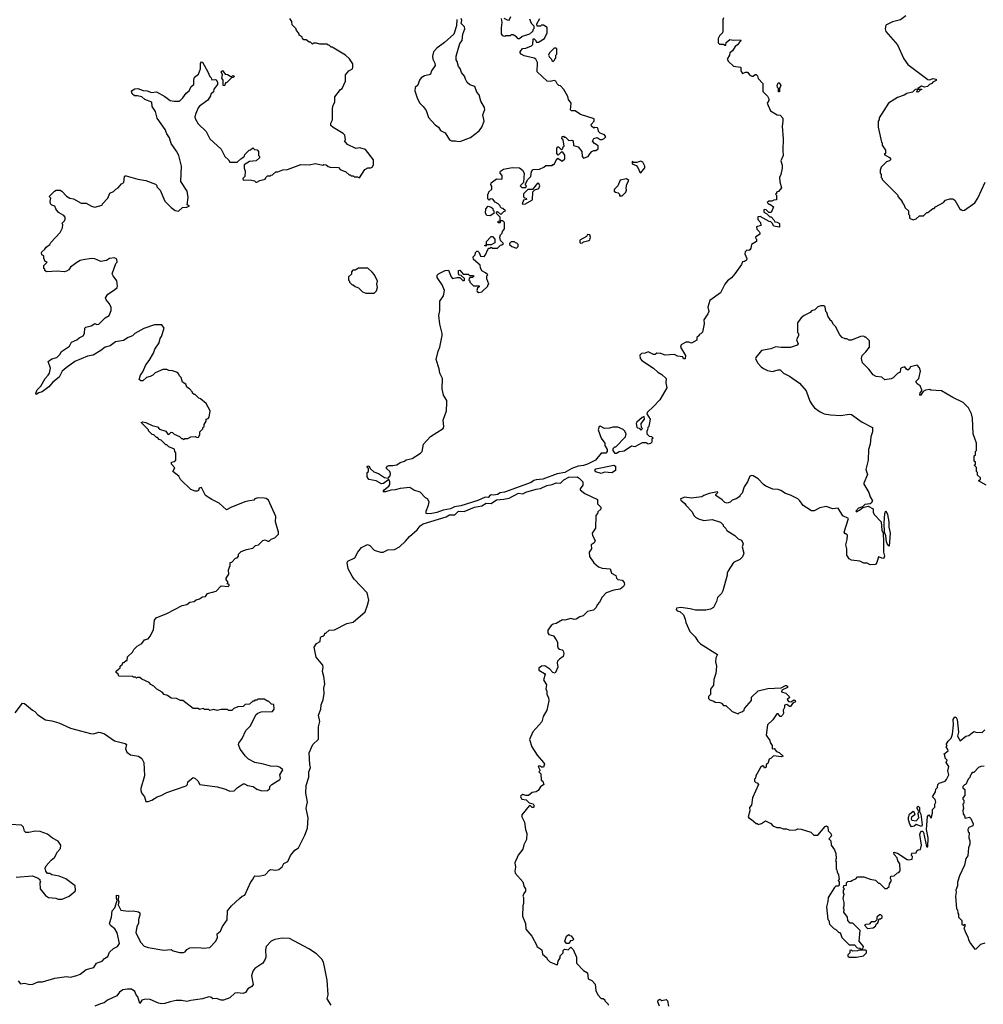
# Model space of a CAD drawing. Extents: x 2293139 to 2515392, y 824115 to 1006937.
# Tile 333 of 417: x 2456808 to 2466016, y 844713 to 854123. Entities that reach past the tile are written whole.
import ezdxf

# ---------------------------------------------------------------- set-up
doc = ezdxf.new("R2010")
doc.units = 0

msp = doc.modelspace()

# ---------------------------------------------------------------- linework, layer by layer
at = {"layer": '0CON10XD'}
for points in [[(2459005, 849523.3), (2458960, 849515), (2458825, 849460), (2458785, 849437.5), (2458715, 849502.5), (2458645, 849537.5), (2458585, 849576.7), (2458545, 849652.5), (2458523.6, 849646.4), (2458517.5, 849625), (2458505, 849617.5), (2458485, 849617.5), (2458445, 849632.5), (2458345, 849730), (2458329.3, 849759.3), (2458272.5, 849805), (2458291.7, 849841.7), (2458260, 849875), (2458260, 849895), (2458285, 849900), (2458300, 849915), (2458300, 849985), (2458290, 849995), (2458288.3, 850018.3), (2458235, 850040), (2458215, 850060), (2458205, 850060), (2458160, 850105), (2458141.7, 850111.7), (2458125, 850130), (2458115, 850130), (2458090, 850155), (2458075, 850160), (2458040, 850195), (2458040, 850205), (2457970, 850275), (2457985, 850280), (2458015, 850272.5), (2458075, 850243.3), (2458123.6, 850233.6), (2458145, 850210), (2458205, 850190), (2458225, 850162.5), (2458235, 850160), (2458255, 850180), (2458267, 850177), (2458283, 850163), (2458335, 850140), (2458355, 850120), (2458365, 850120), (2458375, 850110), (2458385, 850120), (2458415, 850120), (2458445, 850137.5), (2458485, 850140), (2458505, 850130), (2458517, 850133), (2458530, 850155), (2458530, 850185), (2458558.3, 850211.7), (2458561.7, 850228.3), (2458570, 850235), (2458570, 850255), (2458590, 850285), (2458590, 850305), (2458608.3, 850311.7), (2458620, 850325), (2458627.5, 850385), (2458590, 850455), (2458535, 850500), (2458520, 850505), (2458485, 850540), (2458475, 850540), (2458460, 850555), (2458460, 850565), (2458430, 850595), (2458405, 850610), (2458395, 850640), (2458365, 850660), (2458350, 850705), (2458335, 850720), (2458330, 850735), (2458315, 850750), (2458267, 850767), (2458235, 850770), (2458215, 850780), (2458175, 850780), (2458103, 850747), (2458080, 850725), (2458055, 850712.5), (2458020, 850705), (2457985, 850672.5), (2457965, 850672.5), (2457950, 850685), (2457963, 850727), (2457983.6, 850756.4), (2458013.9, 850826.1), (2458046.7, 850865), (2458086.2, 850935), (2458100, 850975), (2458140, 851035), (2458150, 851075), (2458163.6, 851096.4), (2458190, 851175), (2458165, 851207.5), (2458095, 851207.5), (2457995, 851172.5), (2457910, 851125), (2457885, 851102.5), (2457843.9, 851086.1), (2457801.7, 851058.3), (2457725, 851043.3), (2457673.9, 851006.1), (2457625, 850993.8), (2457585, 850961.2), (2457511.7, 850918.3), (2457455, 850908), (2457335, 850858), (2457251.2, 850795), (2457214.4, 850765.6), (2457185, 850706), (2457125, 850658), (2457085.5, 850614.5), (2457022.7, 850567.3), (2456992.5, 850557.5), (2456965, 850540), (2456963.3, 850553.3), (2456974.3, 850585), (2457010.3, 850619.7), (2457052.9, 850695), (2457082, 850725), (2457092.5, 850745), (2457101.7, 850791.7), (2457080, 850855), (2457115, 850881.2), (2457162.5, 850895), (2457193.3, 850925), (2457207, 850953), (2457285.7, 851004.3), (2457305, 851041.2), (2457355, 851063.3), (2457377, 851083), (2457415, 851103.3), (2457426.7, 851125), (2457430, 851175), (2457440, 851185), (2457491.7, 851198.3), (2457525, 851220), (2457545, 851210), (2457565, 851213.3), (2457625.8, 851274.2), (2457662.5, 851295), (2457682.5, 851345), (2457683, 851373), (2457666.1, 851406.1), (2457633.3, 851445), (2457627.5, 851465), (2457650.7, 851499.3), (2457715, 851542.5), (2457740, 851565), (2457742.5, 851575), (2457737, 851627), (2457700, 851675), (2457692.5, 851695), (2457728.3, 851791.7), (2457740, 851805), (2457737.5, 851835), (2457715, 851847.5), (2457665, 851842.5), (2457637, 851823), (2457585, 851812.5), (2457526.4, 851836.4), (2457495, 851840), (2457415, 851828.8), (2457385, 851821.2), (2457355, 851803.8), (2457295, 851758.8), (2457276.9, 851733.1), (2457255, 851718.8), (2457233.6, 851713.6), (2457165, 851720), (2457065, 851712.5), (2457050, 851725), (2457048.3, 851738.3), (2457040, 851745), (2457040, 851775), (2457070, 851805), (2457051.7, 851811.7), (2457040, 851845), (2457040, 851865), (2457020, 851875), (2457017.5, 851895), (2457020, 851905), (2457049.3, 851930.7), (2457060.7, 851949.3), (2457097.5, 851975), (2457107, 851993), (2457195, 852090), (2457217.5, 852135), (2457220, 852165), (2457210, 852175), (2457235, 852200), (2457241.7, 852218.3), (2457242.5, 852235), (2457231.7, 852251.7), (2457180.4, 852280.5), (2457154.4, 852314.4), (2457145, 852340), (2457115, 852350), (2457103.5, 852365), (2457100.6, 852385), (2457106.4, 852416.4), (2457090, 852435), (2457140, 852485), (2457157, 852493), (2457195, 852492.5), (2457210, 852485), (2457255, 852437.5), (2457288.3, 852418.3), (2457321.7, 852411.7), (2457395, 852370), (2457445, 852370), (2457495, 852340), (2457525, 852332.5), (2457595, 852350), (2457600, 852365), (2457651.7, 852418.3), (2457670, 852465), (2457705, 852480), (2457727, 852503), (2457750, 852515), (2457780, 852555), (2457805, 852567.5), (2457810, 852625), (2457815, 852632.5), (2457825, 852632.5), (2457938.3, 852598.3), (2458015, 852587.5), (2458105, 852550), (2458118.3, 852538.3), (2458120, 852525), (2458150, 852495), (2458195, 852390), (2458257, 852327), (2458295, 852300), (2458327, 852293), (2458363, 852327), (2458407, 852333), (2458430, 852345), (2458410, 852355), (2458416.7, 852425), (2458407.5, 852485), (2458348.3, 852578.3), (2458353, 852723), (2458327.5, 852825), (2458307, 852867), (2458255, 852940), (2458240, 852995), (2458213, 853033), (2458197.5, 853075), (2458123, 853183), (2458105.9, 853245.9), (2458073.6, 853293.6), (2458072.5, 853335), (2458005, 853361.2), (2457975, 853385.6), (2457935, 853396.9), (2457904.6, 853394.6), (2457882, 853415), (2457877.5, 853445), (2457907.7, 853462.3), (2457936.4, 853466.4), (2457988, 853448), (2458025, 853443.3), (2458066.4, 853426.4), (2458115, 853433.3), (2458195, 853388), (2458245, 853351.2), (2458285, 853343.8), (2458335, 853344), (2458368.8, 853375), (2458398.8, 853421.2), (2458428.8, 853445), (2458446.7, 853483.3), (2458472.5, 853505), (2458471.2, 853545), (2458480, 853575), (2458517, 853603), (2458536.4, 853653.6), (2458537.5, 853705), (2458545, 853720), (2458555, 853717.5), (2458606.1, 853626.1), (2458625, 853580), (2458638.3, 853568.3), (2458640, 853555), (2458645, 853550), (2458675, 853552.5), (2458685, 853547.5), (2458697.8, 853527.8), (2458698.1, 853505), (2458665, 853460), (2458660, 853435), (2458635, 853410), (2458632.5, 853395), (2458607.5, 853355), (2458525, 853296), (2458515, 853281.2), (2458492.1, 853227.9), (2458482.9, 853195), (2458485, 853177.5), (2458515, 853128), (2458591.2, 853055), (2458626.7, 852985), (2458735, 852886.7), (2458767.5, 852815), (2458803.8, 852785), (2458815, 852762.5), (2458885, 852762.5), (2458920, 852795), (2458940, 852805), (2458955, 852820), (2458960, 852835), (2459000, 852875), (2459015, 852880), (2459035, 852900), (2459051.7, 852881.7), (2459078.3, 852878.3), (2459090, 852865), (2459090, 852825), (2459100, 852815), (2459098.3, 852801.7), (2459067, 852773), (2459003, 852767), (2458953.6, 852736.4), (2458952.5, 852705), (2458962.5, 852675), (2458960, 852625), (2458940, 852605), (2458945, 852590), (2459011.7, 852591.7), (2459051.7, 852581.7), (2459065, 852570), (2459075, 852570), (2459103, 852587), (2459155, 852600), (2459160, 852615), (2459175, 852630), (2459205, 852630), (2459211.7, 852638.3), (2459225, 852640), (2459255, 852670), (2459275, 852670), (2459323, 852687), (2459367, 852693), (2459495, 852740), (2459575, 852737.5), (2459635, 852750), (2459705, 852732.5), (2459715, 852740), (2459737, 852737), (2459755, 852720), (2459775, 852712.5), (2459855, 852710), (2459871.7, 852691.7), (2459925, 852670), (2459955, 852640), (2459965, 852640), (2459975, 852630), (2459995, 852630), (2460005, 852620), (2460035, 852620), (2460055, 852612.5), (2460107, 852693), (2460133.6, 852706.4), (2460165, 852706.7), (2460175, 852712.5), (2460188.8, 852735), (2460190, 852785), (2460112.3, 852882.3), (2460058.8, 852898.8), (2460020.7, 852890.7), (2459941.7, 852931.7), (2459912.5, 852965), (2459920, 852975), (2459915, 853020), (2459900, 853035), (2459803, 853093), (2459783, 853113), (2459782.5, 853135), (2459797.5, 853165), (2459797.5, 853275), (2459802.5, 853305), (2459820, 853335), (2459820, 853385), (2459873.6, 853456.4), (2459890, 853465), (2459920, 853535), (2459920, 853595), (2459952.5, 853635), (2459987.5, 853655), (2459992.5, 853665), (2459991.7, 853701.7), (2459959.3, 853749.3), (2459920, 853785), (2459795, 853860), (2459785, 853860), (2459765, 853880), (2459755, 853880), (2459745, 853890), (2459675, 853890), (2459645, 853900), (2459615, 853900), (2459605, 853890), (2459588.3, 853908.3), (2459575, 853910), (2459545, 853930), (2459525, 853930), (2459511.7, 853941.7), (2459508.3, 853958.3), (2459480, 853975), (2459478.3, 853988.3), (2459450, 854025), (2459450, 854035), (2459413, 854073), (2459410, 854105), (2459390, 854135)], [(2460745, 849404.5), (2460705, 849400.8), (2460692.5, 849405), (2460692.9, 849425), (2460716, 849485), (2460720, 849515), (2460704.3, 849544.3), (2460685, 849554.3), (2460636.5, 849606.5), (2460575, 849625.6), (2460535, 849652), (2460445, 849644.2), (2460395, 849630), (2460355, 849627.5), (2460305, 849610), (2460285, 849610), (2460280, 849615), (2460290.7, 849629.3), (2460336.4, 849663.6), (2460345, 849680), (2460346.4, 849706.4), (2460335, 849730), (2460285, 849690), (2460265, 849687.5), (2460215, 849717.5), (2460145, 849730), (2460130, 849755), (2460130, 849795), (2460140, 849805), (2460140, 849835), (2460131.7, 849841.7), (2460130, 849855), (2460145, 849860), (2460161.7, 849831.7), (2460193, 849803), (2460237, 849787), (2460295, 849746.7), (2460328.3, 849741.7), (2460347, 849763), (2460350, 849785), (2460345, 849806.7), (2460313, 849833), (2460312.5, 849845), (2460322.5, 849855), (2460337, 849863), (2460375, 849861.2), (2460411.7, 849868.3), (2460445, 849890), (2460485, 849902.5), (2460502.7, 849917.3), (2460559.5, 849930.5), (2460639.2, 849980.8), (2460653.4, 849996.6), (2460665.8, 850065), (2460735, 850139.2), (2460853.6, 850216.4), (2460860, 850235), (2460856, 850295), (2460886.2, 850385), (2460891.2, 850465), (2460888.8, 850485), (2460858, 850535), (2460846, 850595), (2460848.8, 850695), (2460823.3, 850745), (2460816.7, 850785), (2460787.5, 850875), (2460806.1, 850953.9), (2460822.5, 850995), (2460846.7, 851105), (2460846.7, 851125), (2460822.3, 851212.3), (2460812, 851295), (2460823.3, 851345), (2460823.6, 851433.6), (2460857.5, 851485), (2460867.5, 851535), (2460845, 851590), (2460798.3, 851658.3), (2460798.3, 851681.7), (2460810, 851695), (2460873, 851727), (2460905, 851730), (2460932.5, 851665), (2460945, 851650), (2460985, 851660), (2461015, 851660), (2461041.7, 851631.7), (2461055, 851630), (2461060, 851635), (2461058.3, 851648.3), (2461028.3, 851678.3), (2461011.7, 851681.7), (2461000, 851695), (2461002.5, 851725), (2461015, 851730), (2461045, 851690), (2461095, 851690), (2461105, 851680), (2461145, 851680), (2461148.3, 851671.7), (2461135, 851660), (2461115, 851660), (2461101.7, 851648.3), (2461100, 851635), (2461108.3, 851628.3), (2461110, 851615), (2461145, 851580), (2461198.3, 851578.3), (2461198.3, 851571.7), (2461182.5, 851557.5), (2461177.5, 851535), (2461180, 851525), (2461195, 851517.5), (2461225, 851522.5), (2461280, 851575), (2461281.7, 851588.3), (2461290, 851595), (2461273, 851647), (2461272.5, 851675), (2461280, 851685), (2461260, 851705), (2461223.6, 851723.6), (2461210.7, 851750.7), (2461207, 851777), (2461145, 851830), (2461143, 851857), (2461160, 851875), (2461163, 851897), (2461175, 851910), (2461185, 851910), (2461198.3, 851898.3), (2461211.7, 851861.7), (2461245, 851860), (2461260, 851875), (2461281.7, 851928.3), (2461291.7, 851938.3), (2461305, 851940), (2461315, 851950), (2461325, 851940), (2461375, 851940), (2461401.7, 851968.3), (2461415, 851970), (2461430, 851985), (2461403, 852013), (2461397.5, 852045), (2461403, 852067), (2461418.3, 852081.7), (2461421.7, 852098.3), (2461440, 852125), (2461440, 852185), (2461425, 852200), (2461400, 852200), (2461398.3, 852181.7), (2461381.7, 852181.7), (2461381.7, 852198.3), (2461400, 852200), (2461400, 852235), (2461360, 852275), (2461375, 852290), (2461405, 852260), (2461435, 852290), (2461450, 852295), (2461425, 852320), (2461411.7, 852321.7), (2461401.7, 852331.7), (2461400, 852345), (2461380, 852365), (2461350.7, 852380.7), (2461328.3, 852408.3), (2461305, 852410), (2461295, 852400), (2461281.7, 852411.7), (2461280, 852455), (2461288.3, 852461.7), (2461291.7, 852478.3), (2461320, 852505), (2461318.3, 852531.7), (2461310, 852545), (2461312.5, 852565), (2461365, 852602.5), (2461415, 852600), (2461420, 852605), (2461420, 852635), (2461400, 852655), (2461400, 852665), (2461403.6, 852676.4), (2461430, 852695), (2461515, 852710), (2461585, 852707.5), (2461612.5, 852685), (2461627.5, 852655), (2461621.7, 852568.3), (2461590, 852535), (2461605, 852520), (2461645, 852520), (2461650, 852535), (2461641.7, 852541.7), (2461640, 852555), (2461662.5, 852595), (2461692.5, 852625), (2461698.3, 852671.7), (2461715, 852690), (2461776.4, 852693.6), (2461817, 852713), (2461835, 852730), (2461895, 852730), (2461901.7, 852738.3), (2461915, 852740), (2461930, 852775), (2461951.7, 852798.3), (2461992.5, 852772.5), (2462017, 852793), (2462017, 852827), (2461998.3, 852858.3), (2461981.7, 852858.3), (2461955, 852830), (2461940, 852845), (2461940, 852895), (2461951.7, 852908.3), (2461958.3, 852908.3), (2461985, 852880), (2461998.3, 852891.7), (2462001.7, 852908.3), (2462010, 852915), (2462000, 852975), (2461990, 852985), (2461991.7, 853008.3), (2462005, 853010), (2462011.7, 853001.7), (2462025, 853000), (2462055, 852970), (2462085, 852972.5), (2462096.4, 852966.4), (2462101.7, 852921.7), (2462145, 852906.7), (2462180, 852865), (2462182.5, 852815), (2462195, 852800), (2462240, 852815), (2462255, 852842.5), (2462275, 852862.5), (2462295, 852872.5), (2462315, 852872.5), (2462335, 852890), (2462335, 852917.5), (2462300.7, 852940.7), (2462283, 852963), (2462293.6, 852986.4), (2462325, 852997.5), (2462355, 852977.5), (2462375, 852977.5), (2462393, 852987), (2462407.5, 853005), (2462395, 853022.5), (2462355, 853040), (2462340, 853055), (2462337, 853077), (2462328.3, 853088.3), (2462305, 853092.5), (2462295, 853087.5), (2462272.5, 853105), (2462268.3, 853121.7), (2462296.1, 853153.9), (2462296.4, 853176.4), (2462166.1, 853216.1), (2462115, 853252.5), (2462081.7, 853251.7), (2462072.5, 853262.5), (2462076.7, 853325), (2462051.7, 853361.7), (2462045, 853390), (2462006.7, 853455), (2461975, 853490), (2461960, 853495), (2461945, 853510), (2461930, 853535), (2461915, 853542.5), (2461877.7, 853532.3), (2461847.5, 853535), (2461753.9, 853623.9), (2461756.7, 853715), (2461740, 853745), (2461724.1, 853754.1), (2461628.3, 853778.3), (2461600, 853795), (2461590, 853805), (2461590, 853815), (2461611.7, 853848.3), (2461645, 853852.5), (2461700, 853875), (2461710, 853885), (2461715, 853940), (2461725, 853940), (2461740, 853925), (2461745, 853910), (2461765, 853907.5), (2461822.5, 853945), (2461848.3, 853998.3), (2461848.3, 854048.3), (2461815, 854070), (2461795, 854070), (2461785, 854060), (2461751.7, 854061.7), (2461750, 854085), (2461780, 854135)], [(2460984.1, 854125.9), (2460982.5, 854065), (2460956.4, 853983.6), (2460868.8, 853905), (2460795, 853851.2), (2460763.3, 853815), (2460753.8, 853775), (2460757.5, 853745), (2460776.4, 853706.4), (2460777, 853687), (2460743.9, 853636.1), (2460735, 853603.3), (2460720, 853595), (2460675, 853587.5), (2460645, 853569.2), (2460630, 853545), (2460614, 853496), (2460588.8, 853475), (2460584.2, 853444.2), (2460606.2, 853375), (2460628.3, 853328.3), (2460663.3, 853295), (2460691.2, 853255), (2460715, 853190), (2460778.3, 853118.3), (2460810, 853095), (2460830, 853065), (2460875, 853043.3), (2460916.1, 852976.1), (2460935, 852966.7), (2460973.6, 852966.4), (2460999.3, 852959.3)], [(2463535, 854140), (2463528.3, 854121.7), (2463527.5, 854015), (2463522.5, 853997.5), (2463495, 853970), (2463482.5, 853945), (2463483, 853903), (2463495, 853890), (2463535, 853890), (2463545, 853880), (2463555, 853880), (2463560, 853905), (2463595, 853932.5), (2463625, 853927.5), (2463695, 853930), (2463700, 853925), (2463696.4, 853913.6), (2463685, 853910), (2463666.4, 853883.6), (2463643.6, 853866.4), (2463620, 853825), (2463593, 853807), (2463590, 853785), (2463570, 853745), (2463580, 853725), (2463628.3, 853678.3), (2463695, 853670), (2463700, 853665), (2463700, 853635), (2463715, 853610), (2463745, 853622.5), (2463761.7, 853621.7), (2463785, 853592.5), (2463803, 853583), (2463817, 853583), (2463835, 853600), (2463845, 853600), (2463858.3, 853588.3), (2463865, 853560), (2463910, 853515), (2463908.3, 853438.3), (2463953, 853393), (2463966.4, 853366.4), (2463965, 853350), (2463950, 853325), (2463981.7, 853251.7), (2464045, 853212.5), (2464075, 853210), (2464101.7, 853181.7), (2464100, 853155), (2464093.3, 853105), (2464102.5, 852985), (2464099.2, 852875), (2464104, 852825), (2464080, 852775), (2464093, 852733), (2464093.3, 852705), (2464082.5, 852645), (2464070, 852615), (2464072.5, 852575), (2464087.5, 852515), (2464058.3, 852481.7), (2464040, 852475), (2464038.3, 852461.7), (2464030, 852455), (2464040, 852445), (2464038.3, 852401.7), (2464015, 852400), (2463995, 852390), (2463965, 852390), (2463950, 852375), (2463965, 852360), (2463975, 852360), (2464010, 852335), (2463988.3, 852281.7), (2463965, 852280), (2463940, 852305), (2463925, 852310), (2463920, 852305), (2463920, 852285), (2463948.3, 852268.3), (2463975, 852240), (2463988.3, 852238.3), (2464015, 852210), (2464025, 852190), (2464047, 852187), (2464070, 852175), (2464070, 852145), (2464065, 852140), (2464015, 852150), (2464000, 852180), (2463985, 852192.5), (2463970, 852195), (2463885, 852242.5), (2463861.7, 852238.3), (2463860, 852215), (2463887.5, 852185), (2463890, 852155), (2463850, 852145), (2463851.7, 852121.7), (2463875, 852100), (2463880, 852085), (2463880, 852075), (2463840, 852045), (2463841.7, 852031.7), (2463850, 852025), (2463850, 852005), (2463800, 851975), (2463795, 851940), (2463785, 851922.5), (2463775, 851917.5), (2463755, 851920), (2463740, 851905), (2463737.5, 851885), (2463755, 851840), (2463753.3, 851825), (2463735, 851812), (2463715, 851810), (2463705, 851782.5), (2463643.3, 851695), (2463608.8, 851655), (2463572.3, 851627.7), (2463546.2, 851595), (2463505, 851513.3), (2463401.7, 851438.3), (2463382.7, 851377.3), (2463392.5, 851335), (2463385, 851313.3), (2463346.7, 851255), (2463347.5, 851215), (2463331.7, 851138.3), (2463318.3, 851121.7), (2463300, 851115), (2463300, 851105), (2463280, 851085), (2463278.3, 851061.7), (2463227.5, 851032.5), (2463201.7, 851041.7), (2463175, 851042.5), (2463130, 851015), (2463122.5, 850995), (2463170, 850915), (2463168.3, 850881.7), (2463151.7, 850881.7), (2463145, 850900), (2463095, 850906.7), (2463065, 850923.3), (2462977, 850917), (2462935, 850932.5), (2462895, 850937.5), (2462880, 850925), (2462865, 850922.5), (2462815, 850950), (2462785, 850937.5), (2462748.3, 850931.7), (2462733, 850917), (2462737.5, 850885), (2462752.5, 850865), (2462865, 850792), (2462905, 850754), (2462945, 850733.8), (2462984.2, 850695), (2462981.7, 850651.7), (2462992.5, 850605), (2462925, 850490), (2462865, 850426.7), (2462805, 850370), (2462800, 850355), (2462832.5, 850305), (2462820, 850235), (2462810, 850225), (2462808.3, 850201.7), (2462800, 850195), (2462800, 850165), (2462821.7, 850141.7), (2462845, 850140), (2462860, 850125), (2462850, 850115), (2462847.5, 850085), (2462835, 850072.5), (2462815, 850067.5), (2462795, 850080), (2462755, 850080), (2462685, 850042.5), (2462655, 850047.5), (2462585, 850000), (2462535, 849992.5), (2462511.7, 849978.3), (2462498.3, 849978.3), (2462480, 850005), (2462480, 850025), (2462495, 850040), (2462505, 850040), (2462597.5, 850135), (2462602.5, 850165), (2462587.5, 850195), (2462575, 850207.5), (2462525, 850227.5), (2462475, 850230), (2462445, 850220), (2462395, 850216.2), (2462355, 850240), (2462343.8, 850235), (2462336.7, 850205), (2462363.3, 850125), (2462400, 850075), (2462400, 850055), (2462422.5, 850015), (2462422.5, 849995), (2462409.3, 849980.7), (2462365, 849980), (2462310, 849915), (2462232.5, 849875), (2462195, 849862.5), (2462145, 849856.7), (2462085.8, 849834.2), (2462016.7, 849795), (2461945, 849784.3), (2461807.7, 849732.3), (2461744.1, 849725.9), (2461722.2, 849717.8), (2461695, 849698.6), (2461441.3, 849608.7), (2461399.5, 849600.5), (2461375, 849583.9), (2461335, 849578.5), (2461315, 849583.6), (2461305, 849580), (2461285, 849555.6), (2461255, 849560.5), (2461185, 849529.2), (2461025, 849477.5), (2460962.4, 849467.6), (2460925, 849447.1), (2460853.6, 849436.4), (2460795, 849413.8), (2460745, 849404.5)], [(2460999.3, 852959.3), (2461025, 852963.8), (2461115, 852996.7), (2461197.9, 853062.1), (2461222.7, 853097.3), (2461246.2, 853155), (2461233.8, 853215), (2461253.3, 853265), (2461248.8, 853285), (2461214.1, 853344.1), (2461197.5, 853405), (2461175, 853430), (2461157.5, 853485), (2461109.3, 853499.3), (2461085, 853522.5), (2461066.7, 853555), (2461060, 853585), (2461029.3, 853619.3), (2461017, 853657), (2461000, 853675), (2460990, 853725), (2460978.3, 853738.3), (2460977.5, 853775), (2461012.5, 853895), (2461035.8, 853924.2), (2461043.9, 853986.1), (2461062.5, 854035), (2461057.5, 854055), (2461028.3, 854088.3), (2461032.5, 854115), (2461027.5, 854135)], [(2461680.7, 854130.7), (2461695, 854090), (2461720, 854065), (2461720, 854035), (2461710, 854025), (2461710, 854015), (2461680, 853985), (2461608.3, 853961.7), (2461585, 853940), (2461571.7, 853941.7), (2461555, 853960), (2461525, 853977.5), (2461505, 853977.5), (2461495, 853970), (2461455, 853970), (2461445, 853963.3), (2461425, 853967.5), (2461413, 853987), (2461411.2, 854045), (2461420, 854095), (2461412.5, 854135)], [(2461435, 854137.5), (2461465, 854122.5), (2461485, 854120), (2461500, 854155)], [(2465275, 854160), (2465225, 854122.5), (2465148.3, 854101.7), (2465085, 854070), (2465077.5, 854035), (2465085, 854010), (2465195, 853882.5), (2465255, 853750), (2465294.5, 853694.5), (2465485, 853552.5), (2465505, 853549.2), (2465535, 853561.2), (2465566.7, 853555), (2465565, 853543.3), (2465535, 853526.7), (2465525, 853513.3), (2465502.5, 853505), (2465483.6, 853486.4), (2465455, 853477.5), (2465425, 853486.7), (2465390, 853465), (2465390, 853460), (2465425, 853460), (2465430, 853455), (2465411.7, 853448.3), (2465397, 853433), (2465385, 853430), (2465380, 853435), (2465390, 853460), (2465365, 853456.7), (2465338.3, 853431.7), (2465285, 853418), (2465258.8, 853401.2), (2465195, 853380), (2465110, 853325), (2465020, 853185), (2465020, 853165), (2465010, 853155), (2465010, 853095), (2465043, 852953), (2465050, 852945), (2465050, 852925), (2465080, 852875), (2465080, 852845), (2465070, 852835), (2465120, 852805), (2465130, 852795), (2465130, 852785), (2465120, 852775), (2465090, 852765), (2465040, 852715), (2465030, 852685), (2465030, 852655), (2465040, 852645), (2465040, 852615), (2465050, 852605), (2465050, 852595), (2465200, 852445), (2465200, 852435), (2465240, 852385), (2465240, 852375), (2465257, 852357), (2465270, 852325), (2465300, 852295), (2465300, 852265), (2465310, 852255), (2465310, 852225), (2465345, 852210), (2465375, 852220), (2465405, 852250), (2465445, 852250), (2465475, 852280), (2465485, 852280), (2465535, 852320), (2465545, 852320), (2465560, 852335), (2465635, 852377.5), (2465655, 852397.5), (2465695, 852412.5), (2465725, 852410), (2465745, 852400), (2465795, 852310), (2465805, 852310), (2465815, 852300), (2465835, 852302.5), (2465935, 852372.5), (2465965, 852416.7), (2466035, 852570)], [(2461905, 853722.5), (2461920, 853735), (2461921.7, 853748.3), (2461930, 853755), (2461930, 853785), (2461940, 853795), (2461940, 853845), (2461935, 853850), (2461915, 853850), (2461870, 853805), (2461862.5, 853785), (2461870, 853765), (2461890, 853745), (2461891.7, 853731.7), (2461905, 853722.5)], [(2458765, 853490), (2458753.6, 853493.6), (2458752.5, 853545), (2458740, 853565), (2458747.5, 853595), (2458733.3, 853625), (2458745, 853637.5), (2458773, 853603), (2458795, 853600), (2458825, 853580), (2458835, 853580), (2458845, 853590), (2458860, 853585), (2458848.3, 853571.7), (2458831.7, 853568.3), (2458785, 853520), (2458775, 853520), (2458765, 853490)], [(2464065, 853432.5), (2464060, 853435), (2464060, 853465), (2464050, 853475), (2464047.5, 853495), (2464055, 853520), (2464065, 853520), (2464082.5, 853495), (2464070, 853465), (2464070, 853435), (2464065, 853432.5)], [(2462745, 852660), (2462781.7, 852708.3), (2462782.5, 852725), (2462763, 852763), (2462745, 852772.5), (2462705, 852757.5), (2462675, 852760), (2462661.7, 852768.3), (2462660, 852745), (2462698.3, 852728.3), (2462715, 852710), (2462733.3, 852665), (2462745, 852660)], [(2462565, 852440), (2462600, 852475), (2462607.5, 852495), (2462602.5, 852515), (2462608.3, 852551.7), (2462627.5, 852585), (2462605, 852602.5), (2462545, 852590), (2462522.5, 852535), (2462492.5, 852505), (2462490, 852495), (2462490, 852485), (2462500, 852475), (2462527, 852467), (2462540, 852455), (2462540, 852440), (2462565, 852440)], [(2461635, 852360), (2461708.3, 852401.7), (2461712.5, 852477.5), (2461731.7, 852498.3), (2461770, 852510), (2461780, 852535), (2461768.3, 852558.3), (2461755, 852560), (2461708.3, 852501.7), (2461665, 852500), (2461621.7, 852458.3), (2461621.7, 852431.7), (2461631.7, 852421.7), (2461648.3, 852418.3), (2461650, 852405), (2461621.7, 852398.3), (2461610, 852365), (2461635, 852360)], [(2461305, 852250), (2461273, 852253), (2461260, 852275), (2461263, 852317), (2461285, 852340), (2461315, 852330), (2461328.3, 852318.3), (2461330, 852305), (2461340, 852295), (2461338.3, 852271.7), (2461305, 852250)], [(2461265, 851960), (2461250, 851965), (2461270, 851970), (2461270, 852005), (2461315, 852050), (2461325, 852050), (2461350, 852025), (2461348.3, 851991.7), (2461315, 851970), (2461270, 851970), (2461265, 851960)], [(2462168.3, 851988.3), (2462185, 851990), (2462195, 852000), (2462247, 852013), (2462255, 852020), (2462262.5, 852045), (2462256.4, 852066.4), (2462235, 852070), (2462225, 852050), (2462160, 852015), (2462160, 851995), (2462168.3, 851988.3)], [(2461555, 851940), (2461570, 851955), (2461570, 851975), (2461558.3, 851988.3), (2461545, 851990), (2461535, 852000), (2461505, 852000), (2461490, 851985), (2461490, 851975), (2461510, 851955), (2461555, 851940)], [(2460195, 851510), (2460217, 851533), (2460226.4, 851563.6), (2460222.5, 851595), (2460227.5, 851625), (2460197.5, 851685), (2460175, 851710), (2460135, 851750), (2460045, 851750), (2460015, 851730), (2459991.7, 851728.3), (2459980, 851715), (2459978.3, 851691.7), (2459950, 851665), (2459950, 851635), (2459960, 851625), (2459960, 851615), (2459985, 851590), (2459995, 851590), (2460013, 851573), (2460045, 851560), (2460085, 851522.5), (2460115, 851510), (2460195, 851510)], [(2466043, 849673), (2465970, 849715), (2465988.3, 849731.7), (2465990, 849745), (2465961.7, 849771.7), (2465960, 849795), (2465950, 849805), (2465950, 849845), (2465930, 849865), (2465940, 849875), (2465940, 849895), (2465930, 849905), (2465930, 849955), (2465940, 849965), (2465940, 849995), (2465950, 850005), (2465950, 850075), (2465917.5, 850165), (2465912.5, 850315), (2465902.5, 850355), (2465875, 850412.5), (2465823.6, 850463.6), (2465725, 850512.5), (2465615, 850577.5), (2465515, 850582.5), (2465505, 850587.5), (2465465, 850582.5), (2465441.7, 850568.3), (2465415, 850532.5), (2465410, 850535), (2465413.9, 850556.1), (2465430, 850575), (2465427.5, 850585), (2465412.5, 850625), (2465385, 850642.5), (2465370, 850665), (2465400, 850695), (2465415.7, 850765), (2465406.9, 850796.9), (2465385, 850822.5), (2465320, 850805), (2465308.3, 850781.7), (2465295, 850772.5), (2465281.7, 850781.7), (2465267, 850807), (2465235, 850797.5), (2465223.3, 850785), (2465220, 850755), (2465195, 850742.5), (2465155, 850700), (2465135, 850690), (2465075, 850682.5), (2465045, 850707.5), (2464993.6, 850713.6), (2464965, 850727.5), (2464923, 850783), (2464862.5, 850845), (2464852.5, 850885), (2464857.5, 850915), (2464895, 850950), (2464927, 850993), (2464930, 851055), (2464895, 851090), (2464885, 851090), (2464875, 851100), (2464843, 851097), (2464755, 851060), (2464735, 851060), (2464711.7, 851071.7), (2464695, 851072.5), (2464667, 851087), (2464645, 851110), (2464605, 851190), (2464585, 851210), (2464569.3, 851239.3), (2464550, 851255), (2464550, 851265), (2464533, 851283), (2464520, 851325), (2464510, 851335), (2464505, 851380), (2464495, 851390), (2464465, 851390), (2464435, 851380), (2464405, 851350), (2464375, 851340), (2464360, 851325), (2464305, 851297.5), (2464277, 851273), (2464240, 851225), (2464240, 851135), (2464250, 851125), (2464250, 851105), (2464232.5, 851065), (2464247.5, 851025), (2464238.3, 851011.7), (2464175, 850990), (2464085, 850990), (2464035, 850997.5), (2463985, 850977.5), (2463895, 850962.5), (2463841.2, 850895), (2463840, 850885), (2463857.5, 850845), (2463894.6, 850804.6), (2463915, 850790.8), (2463955, 850770.8), (2464001.7, 850761.7), (2464055, 850776.2), (2464075.9, 850775.9), (2464106.4, 850746.4), (2464165, 850716.7), (2464260.6, 850650.6), (2464324.3, 850575), (2464358.3, 850478.3), (2464380.8, 850440.8), (2464404.5, 850414.5), (2464456.7, 850375), (2464495, 850357.5), (2464555.9, 850345.9), (2464655, 850340.8), (2464735, 850353.8), (2464755, 850351.2), (2464857.7, 850277.7), (2464956.7, 850225), (2464958, 850185), (2464942.5, 850135), (2464933.8, 850065), (2464920, 850015), (2464916.2, 849915), (2464893.3, 849825), (2464910, 849775), (2464873.3, 849695), (2464873.3, 849685), (2464921.2, 849605), (2464934.2, 849564.2), (2464956.4, 849523.6), (2464945.9, 849504.1), (2464935, 849497.5), (2464885, 849490), (2464862.5, 849467.5), (2464823.8, 849455), (2464797.5, 849425), (2464805, 849420), (2464832.5, 849435), (2464865, 849462.5), (2464915, 849472.5), (2464965, 849447.5), (2464962.5, 849415), (2464973.3, 849395), (2465040, 849325), (2465047.5, 849245), (2465060, 849215), (2465062.3, 849137.7), (2465063.8, 849035), (2465072, 848995), (2465065, 848977.5), (2465055, 848972.5), (2465015, 848990), (2464997.5, 848935), (2464985, 848917.5), (2464935, 848912.5), (2464905, 848930), (2464875, 848930), (2464835, 848946.7), (2464755, 848956.7), (2464735, 848970), (2464712, 849005), (2464711.2, 849065), (2464703.3, 849105), (2464716.1, 849153.9), (2464716.7, 849196.7), (2464705, 849210), (2464695, 849210), (2464687.5, 849225), (2464727.5, 849355), (2464675, 849380), (2464627.5, 849455), (2464579.3, 849449.3), (2464515, 849470), (2464455, 849458.8), (2464400.4, 849429.5), (2464375, 849430), (2464295, 849480), (2464263.3, 849525), (2464242.7, 849542.7), (2464175, 849578.8), (2464125, 849594), (2464082.5, 849625), (2464055, 849633.8), (2464005, 849636.2), (2463937.5, 849665), (2463915, 849680), (2463865, 849733.8), (2463817.5, 849765), (2463805, 849768), (2463785, 849760), (2463762, 849708), (2463730.4, 849659.5), (2463712.5, 849597.5), (2463690, 849575), (2463690, 849565), (2463655, 849542.5), (2463615, 849530), (2463597, 849513), (2463567, 849503), (2463545, 849510), (2463520, 849535), (2463460, 849575), (2463460, 849585), (2463480, 849605), (2463475, 849610), (2463397.5, 849595), (2463345, 849576.2), (2463325, 849562.5), (2463225, 849550.8), (2463165, 849561.2), (2463122.5, 849545), (2463125, 849532.5), (2463165, 849500), (2463173.6, 849483.6), (2463235, 849420), (2463250, 849385), (2463265, 849370), (2463295, 849352.5), (2463345, 849337.5), (2463425, 849347.5), (2463505, 849320), (2463530, 849295), (2463530, 849285), (2463555, 849260), (2463565, 849240), (2463643, 849193), (2463675, 849162.5), (2463705, 849150), (2463720, 849115), (2463712.5, 849085), (2463727.5, 849025), (2463715, 848990), (2463690, 848965), (2463630, 848935), (2463577.5, 848855), (2463567.5, 848835), (2463567.5, 848815), (2463527.5, 848665), (2463515, 848640), (2463475, 848600), (2463466.4, 848563.6), (2463437.5, 848505), (2463410.4, 848489.5), (2463365, 848479.2), (2463265, 848480), (2463215, 848493.8), (2463125, 848506.7), (2463085, 848500), (2463080, 848485), (2463090, 848475), (2463115, 848467.5), (2463150, 848435), (2463167.5, 848395), (2463173.6, 848363.6), (2463212.5, 848275), (2463262.5, 848225), (2463287.5, 848185), (2463315, 848157.5), (2463477.5, 848055), (2463460, 848025), (2463457.5, 847985), (2463467.5, 847945), (2463460, 847875), (2463441.7, 847818.3), (2463436.4, 847763.6), (2463410, 847725), (2463410, 847675), (2463390, 847655), (2463390, 847635), (2463403, 847623), (2463441.7, 847611.7), (2463455, 847600), (2463497, 847597), (2463515, 847590), (2463535, 847570), (2463555, 847570), (2463615, 847510), (2463675, 847490), (2463681.7, 847498.3), (2463715, 847510), (2463730, 847525), (2463735, 847540), (2463800, 847615), (2463801.7, 847648.3), (2463865, 847710), (2463958.3, 847731.7), (2464085, 847737.5), (2464125, 847760), (2464135, 847760), (2464147, 847747), (2464145, 847740), (2464090, 847715), (2464088.3, 847698.3), (2464128, 847688), (2464160, 847655), (2464162.5, 847645), (2464143.3, 847625), (2464155, 847607.5), (2464177, 847603), (2464205, 847622.5), (2464217.5, 847615), (2464220, 847605), (2464208.3, 847598.3)], [(2462745, 850200), (2462760, 850215), (2462750, 850225), (2462747.5, 850265), (2462780, 850305), (2462775, 850330), (2462755, 850322.5), (2462705, 850276.7), (2462700, 850265), (2462705, 850230), (2462711.7, 850221.7), (2462728.3, 850218.3), (2462745, 850200)], [(2462365, 849787.5), (2462315, 849803.3), (2462303.8, 849815), (2462315, 849829.2), (2462485, 849866.7), (2462500, 849855), (2462500, 849815), (2462465, 849792.5), (2462395, 849797.5), (2462365, 849787.5)], [(2456795, 844937.5), (2456815, 844907.5), (2456855, 844916), (2456905, 844903.8), (2456935, 844906.7), (2456983.6, 844926.4), (2457025, 844926.7), (2457145, 844963.8), (2457255, 844980), (2457295, 844973.8), (2457355, 844988.8), (2457385, 845001.2), (2457445, 845044), (2457516, 845064), (2457542.3, 845107.7), (2457558, 845112), (2457595.8, 845124.2), (2457618.8, 845151.2), (2457649.6, 845170.5), (2457667.3, 845212.7), (2457703.3, 845245), (2457743.9, 845266.1), (2457763.3, 845295), (2457740, 845395), (2457716.7, 845435), (2457676, 845465), (2457668, 845485), (2457686.7, 845545), (2457693, 845607), (2457715.9, 845634.1), (2457740, 845705), (2457733.6, 845726.4), (2457735, 845757.5), (2457751.7, 845751.7), (2457750, 845705), (2457756.7, 845695), (2457750, 845665), (2457775, 845612.5), (2457845, 845602.5), (2457893, 845607), (2457945, 845597.5), (2457956.1, 845586.1), (2457957.5, 845565), (2457942.5, 845525), (2457942.5, 845485), (2457927.5, 845455), (2457918, 845395), (2457964.5, 845304.4), (2457998.6, 845268.6), (2458035.7, 845255.7), (2458185, 845230), (2458256.1, 845236.1), (2458275, 845222.5), (2458335, 845207.5), (2458375, 845207.5), (2458390, 845215), (2458403.9, 845236.1), (2458435, 845251.2), (2458465, 845256), (2458542.9, 845252.9), (2458565, 845249.2), (2458625, 845256.2), (2458683.8, 845315), (2458699.6, 845350.5), (2458694.1, 845385.9), (2458726.8, 845413.2), (2458745.8, 845455), (2458790.9, 845519.1), (2458793.3, 845605), (2458833.3, 845655), (2458907.5, 845725), (2458935, 845747.5), (2458960, 845755), (2459016.7, 845885), (2459037.5, 845905), (2459050, 845935), (2459055, 845940), (2459095, 845936.7), (2459155, 845950), (2459194.1, 845995.9), (2459205, 846000), (2459255, 845993.8), (2459285, 846000), (2459315, 846027.5), (2459332.3, 846057.7), (2459371.2, 846078.8), (2459397.5, 846135), (2459438.5, 846185), (2459471.4, 846208.6), (2459531.7, 846328.3), (2459557.3, 846395), (2459564.7, 846495), (2459545.8, 846585), (2459549.2, 846605), (2459557.8, 846645), (2459541.5, 846731.5), (2459546.1, 846803.9), (2459570, 846885), (2459572.2, 846935), (2459587.5, 846975), (2459580.8, 847005), (2459575.4, 847115), (2459608.8, 847195), (2459664.4, 847245.6), (2459663.8, 847365), (2459675.4, 847415), (2459662.7, 847475), (2459685.9, 847534.1), (2459687.5, 847575), (2459708.1, 847621.9), (2459718.1, 847685), (2459715.7, 847735), (2459722.5, 847775), (2459716, 847845), (2459701.2, 847895), (2459708.8, 847935), (2459706.2, 847955), (2459641.7, 848031.7), (2459621.2, 848125), (2459645, 848162.5), (2459678.3, 848181.7), (2459681.7, 848218.3), (2459691.7, 848228.3), (2459705, 848230), (2459720, 848245), (2459725, 848260), (2459735, 848260), (2459765, 848287.5), (2459817.3, 848292.7), (2459935, 848352), (2459995, 848365.8), (2460109.2, 848465), (2460133.2, 848526.8), (2460143.8, 848575), (2460128.6, 848645), (2460005.8, 848775), (2459985, 848806), (2459948.5, 848875), (2459938.8, 848935), (2459945, 848946.7), (2460009.3, 848980.7), (2460038.8, 849035), (2460075, 849080), (2460133, 849107), (2460155, 849098), (2460194.4, 849054.4), (2460255, 849032.9), (2460282.5, 849035), (2460325, 849056), (2460389.1, 849060.9), (2460436.2, 849085), (2460495, 849140), (2460532.5, 849185), (2460605, 849249.2), (2460634.3, 849285), (2460664.2, 849305), (2460885, 849370.5), (2460915, 849389.5), (2460965, 849390.9), (2461002.5, 849427.5), (2461056.5, 849423.5), (2461155, 849463.8), (2461225, 849475.5), (2461265, 849501.5), (2461315, 849500), (2461365, 849535.3), (2461435, 849539.4), (2461485, 849550.6), (2461575, 849597.3), (2461615, 849590.8), (2461645, 849607.8), (2461745, 849637.1), (2461785, 849642.5), (2461845, 849671.4), (2461895, 849680), (2461935, 849695.7), (2461975, 849693.3), (2462006.2, 849725), (2462055, 849749.5), (2462135, 849753.3)], [(2462135, 849753.3), (2462153, 849743), (2462190, 849705), (2462190, 849675), (2462165, 849640), (2462165, 849630), (2462210, 849595), (2462328.3, 849538.3), (2462330, 849495), (2462360, 849465), (2462360, 849445), (2462331.7, 849418.3), (2462330, 849405), (2462312.5, 849385), (2462310, 849265), (2462280, 849215), (2462282.5, 849195), (2462307.5, 849145), (2462296.4, 849123.6), (2462270, 849105), (2462272.5, 849065), (2462250, 849035), (2462253, 848993), (2462295, 848932.5), (2462340, 848895), (2462375, 848882.5), (2462450, 848875), (2462463.6, 848833.6), (2462505, 848810), (2462510, 848785), (2462523, 848773), (2462565, 848767.5), (2462583.3, 848745), (2462586.2, 848725), (2462576.7, 848705), (2462545, 848680), (2462485, 848672.5), (2462412.5, 848645), (2462372.5, 848605), (2462350, 848555), (2462325, 848530), (2462316.1, 848503.9), (2462290.7, 848479.3), (2462235, 848466.2), (2462193.6, 848426.4), (2462160, 848415), (2462125, 848393.3), (2462105, 848390), (2462075, 848398.8), (2462015.9, 848384.1), (2461993.9, 848386.1), (2461935, 848353.8), (2461905, 848346.7), (2461887, 848333), (2461855, 848290), (2461853.3, 848263.3), (2461865, 848247.5), (2461907.5, 848235), (2461933.3, 848195), (2461947.5, 848175), (2461946.7, 848135), (2461955, 848117.5), (2461966.4, 848106.4), (2461991.7, 848101.7), (2462002.5, 848092.5), (2462007.5, 848065), (2462001.7, 848038.3), (2461965, 848012.5), (2461948.3, 847991.7), (2461943.3, 847975), (2461951.2, 847935), (2461925, 847878.8), (2461903.4, 847883.4), (2461872.5, 847915), (2461825, 847946.7), (2461795, 847946.2), (2461768.8, 847925), (2461770, 847905), (2461822.5, 847875), (2461830, 847865), (2461813.3, 847815), (2461842.5, 847765), (2461837, 847727), (2461846.4, 847706.4), (2461846, 847675), (2461862.5, 847645), (2461864.1, 847614.1), (2461845, 847523.8), (2461811.5, 847465), (2461797.4, 847412.6), (2461713.1, 847316.9), (2461680, 847245), (2461702.9, 847172.9), (2461753, 847093), (2461813.8, 847025), (2461823, 847007), (2461815, 846980), (2461795, 846980), (2461785, 846990), (2461765, 846990), (2461762.5, 846985), (2461780, 846955), (2461780, 846945), (2461770, 846935), (2461787, 846917), (2461792.5, 846855), (2461806.7, 846846.7), (2461817.5, 846815), (2461785, 846790), (2461762.5, 846755), (2461745, 846742.5), (2461705, 846737.5), (2461671.7, 846708.3), (2461645, 846707.5), (2461615, 846716.7), (2461597.5, 846705), (2461594.1, 846695.9), (2461605, 846673.8), (2461647.5, 846667.5), (2461675, 846640), (2461715, 846627.5), (2461722.5, 846615), (2461721.7, 846598.3), (2461715, 846592.5), (2461705, 846592.5), (2461688.3, 846608.3), (2461675, 846610), (2461606.2, 846525), (2461606.2, 846505), (2461631.2, 846455), (2461640, 846385), (2461653.3, 846345), (2461650.7, 846289.3), (2461624.2, 846235.8), (2461616.2, 846195), (2461571.7, 846138.3), (2461540, 846065), (2461547.5, 846025), (2461540, 845985), (2461543.3, 845965), (2461617.5, 845885), (2461630, 845835), (2461642.5, 845815), (2461642.5, 845795), (2461626.7, 845773.3), (2461617.5, 845745), (2461622.5, 845735), (2461622.5, 845675), (2461616.7, 845655), (2461612.5, 845555), (2461640, 845485), (2461645, 845430), (2461702.5, 845365), (2461750, 845275), (2461750, 845265), (2461797.5, 845235), (2461802.7, 845192.7), (2461846.4, 845156.4), (2461850, 845145), (2461875, 845120), (2461933, 845093), (2461948.3, 845091.7), (2461952.5, 845125), (2461971.7, 845158.3), (2461972.5, 845175), (2462002.5, 845205), (2462001.7, 845228.3), (2462015, 845240), (2462035, 845237.5), (2462050, 845235), (2462075, 845260), (2462098.3, 845238.3), (2462128.8, 845165), (2462130, 845105), (2462196.1, 845036.1), (2462232.5, 845015), (2462240, 844955), (2462275, 844940), (2462305.9, 844905.9), (2462313.3, 844845), (2462332.5, 844805), (2462365, 844770), (2462385, 844770), (2462400, 844755), (2462400, 844745), (2462430, 844715), (2462430, 844705)], [(2456765, 847497.5), (2456835, 847590), (2456855, 847587.5), (2456930, 847525), (2456953, 847513), (2456980.7, 847480.7), (2457055, 847433.3), (2457115, 847423.3), (2457181.7, 847401.7), (2457293, 847353), (2457485, 847301.2), (2457513, 847297), (2457565, 847312.5), (2457581.7, 847311.7), (2457618.3, 847298.3), (2457715, 847232.5), (2457815.9, 847205.9), (2457830, 847195), (2457818.8, 847155), (2457832.3, 847122.3), (2457867.7, 847097.7), (2457945, 847083.3), (2457975, 847063.3), (2457996.1, 847023.9), (2458000, 846895), (2457966.7, 846775), (2457966.4, 846756.4), (2457973.3, 846735), (2458000, 846695), (2458015, 846652.5), (2458035, 846652.5), (2458070, 846665), (2458123, 846697), (2458161.7, 846708.3), (2458215, 846736.2), (2458397.7, 846802.3), (2458412.5, 846815), (2458415, 846840), (2458465, 846880), (2458482.5, 846875), (2458509.3, 846849.3), (2458530, 846815), (2458695, 846790), (2458765, 846772.5), (2458815, 846750), (2458857, 846753), (2458885, 846782.5), (2458945, 846821.2), (2458955, 846821.2), (2458985, 846803.8), (2459040, 846795), (2459075, 846770), (2459123.6, 846753.6), (2459175, 846757.5), (2459200, 846775), (2459200, 846795), (2459217, 846813), (2459295, 846862.5), (2459300, 846875), (2459293.3, 846905), (2459321.2, 846955), (2459298.8, 846975), (2459275, 846984.4), (2459205, 846990), (2459139.2, 847009.2), (2459055, 847024.5), (2458993.8, 847055), (2458965, 847083.8), (2458915, 847151.2), (2458898, 847195), (2458901.7, 847208.3), (2458935, 847252.5), (2458969.3, 847330.7), (2459013.3, 847375), (2459065, 847480), (2459083, 847497), (2459115, 847507.5), (2459225, 847510), (2459240, 847535), (2459238.3, 847578.3), (2459215, 847580), (2459185, 847610), (2459175, 847610), (2459145, 847630), (2459085, 847630), (2459075, 847620), (2459055, 847620), (2459048.3, 847611.7), (2459035, 847610), (2459005, 847580), (2458963, 847577), (2458945, 847560), (2458893, 847557), (2458855, 847540), (2458835, 847520), (2458805, 847520), (2458795, 847530), (2458735, 847530), (2458695, 847520), (2458665, 847530), (2458625, 847522.5), (2458615, 847530), (2458575, 847530), (2458565, 847540), (2458525, 847530), (2458515, 847540), (2458465, 847540), (2458367, 847617), (2458345, 847617.5), (2458306.4, 847636.4), (2458255, 847640), (2458220, 847665), (2458190, 847675), (2458170, 847695), (2458120, 847725), (2458090, 847755), (2458060.7, 847770.7), (2458045, 847790), (2457975, 847820), (2457957, 847837), (2457935, 847837.5), (2457925, 847830), (2457915, 847840), (2457895, 847840), (2457885, 847847.5), (2457755, 847850), (2457748.3, 847868.3), (2457730, 847885), (2457731.7, 847898.3), (2457755, 847920), (2457770, 847925), (2457770, 847945), (2457790, 847965), (2457795, 847980), (2457805, 847980), (2457825, 848000), (2457835, 848000), (2457840, 848035), (2457885, 848080), (2457897.5, 848105), (2457930, 848135), (2457975, 848160), (2458000, 848195), (2458035, 848207.5), (2458055, 848230), (2458087, 848293), (2458097.5, 848385), (2458113.9, 848406.1), (2458215, 848447.5), (2458360, 848525), (2458405, 848532.5), (2458435, 848557.5), (2458475, 848562.5), (2458495, 848580), (2458525, 848587.5), (2458555, 848607.5), (2458585, 848610), (2458601.7, 848638.3), (2458687, 848663), (2458735, 848712.5), (2458800, 848705), (2458810, 848715), (2458810, 848725), (2458791.7, 848731.7), (2458800, 848745), (2458781.7, 848771.7), (2458780, 848785), (2458807, 848823), (2458802.5, 848865), (2458818.3, 848908.3), (2458820, 848935), (2458835, 848940), (2458871.7, 848978.3), (2458885, 848980), (2458900, 848995), (2458900, 849015), (2458925, 849040), (2458975, 849060), (2459037, 849073), (2459063, 849097), (2459090, 849105), (2459133, 849147), (2459155, 849152.5), (2459178.3, 849138.3), (2459191.7, 849138.3), (2459210.7, 849159.3), (2459245, 849172.5), (2459280, 849205), (2459280, 849225), (2459252.5, 849325), (2459256.7, 849375), (2459185, 849530), (2459165, 849546.2), (2459145, 849551.2), (2459085, 849553.3), (2459055, 849542.5), (2459045, 849532.5), (2459005, 849523.3)], [(2465115, 849090), (2465105, 849100), (2465092.5, 849132.5), (2465085, 849190), (2465072.5, 849225), (2465069.7, 849310.3), (2465076.2, 849403.8), (2465085, 849430), (2465100.8, 849395), (2465114.3, 849325), (2465114.2, 849274.2), (2465125.9, 849215.9), (2465115, 849090)], [(2464208.3, 847598.3), (2464192.5, 847587.5), (2464175, 847560), (2464165, 847558.8), (2464137.5, 847577.5), (2464117, 847573), (2464115, 847550), (2464102.5, 847525), (2464107.5, 847495), (2464097.5, 847475), (2464085, 847462.5), (2464075, 847462.5), (2464055, 847490), (2464041.7, 847488.3), (2464005, 847432.5), (2463953.3, 847385), (2463942.5, 847285), (2463976.7, 847235), (2463980, 847215), (2463997.5, 847185), (2464000, 847155), (2464018.3, 847158.3), (2464040.7, 847130.7), (2464065, 847118.8), (2464102.5, 847085), (2464085, 847077.5), (2464011.7, 847088.3), (2463990, 847065), (2463970, 847055), (2463957.5, 847015), (2463940, 847005), (2463942.5, 846985), (2463937.5, 846975), (2463925, 846970), (2463918.3, 846988.3), (2463905, 846992.5), (2463887.5, 846975), (2463855, 846920), (2463843, 846897), (2463840, 846875), (2463830, 846865), (2463830, 846845), (2463841.7, 846831.7), (2463855, 846830), (2463866.7, 846815), (2463811.2, 846685), (2463800, 846615), (2463782.5, 846595), (2463783.6, 846563.6), (2463770, 846505), (2463774, 846494), (2463800.7, 846480.7), (2463845, 846440), (2463855, 846440), (2463865, 846430), (2463895, 846440), (2463935, 846467.5), (2463985, 846440), (2464005, 846420), (2464043, 846403), (2464071.7, 846401.7), (2464105, 846390), (2464135, 846390), (2464168.3, 846378.3), (2464225, 846380), (2464245, 846390), (2464275, 846387.5), (2464367, 846357), (2464395, 846330), (2464435, 846330), (2464505, 846413.8), (2464518.8, 846418.8), (2464530.7, 846410.7), (2464535, 846370), (2464560, 846345), (2464561.7, 846331.7), (2464570, 846325), (2464540, 846295), (2464560, 846275), (2464562.5, 846235), (2464595, 846190), (2464607.5, 846155), (2464610, 846105), (2464602.5, 846085), (2464610, 846075), (2464610, 846005), (2464617.5, 845997.5), (2464618.3, 845978.3), (2464631.7, 845951.7), (2464640, 845905), (2464630, 845895), (2464640, 845885), (2464640, 845855), (2464627.5, 845842.5), (2464608.3, 845841.7), (2464595, 845830), (2464532.5, 845735), (2464530, 845695), (2464517.5, 845645), (2464530, 845525), (2464540, 845515), (2464545, 845480), (2464590, 845435), (2464605, 845430), (2464635, 845400), (2464648.3, 845398.3), (2464665, 845350), (2464735, 845280), (2464785, 845280), (2464811.7, 845251.7), (2464835, 845250), (2464845, 845240), (2464858.3, 845241.7), (2464868.3, 845251.7), (2464870, 845265), (2464830, 845315), (2464838.3, 845418.3), (2464768.3, 845488.3), (2464745, 845490), (2464720, 845515), (2464717.5, 845545), (2464683, 845593), (2464687.5, 845615), (2464680, 845635), (2464687.5, 845655), (2464687.5, 845685), (2464677.5, 845725), (2464687.5, 845765), (2464680, 845775), (2464680, 845805), (2464690, 845815), (2464680, 845825), (2464681.7, 845848.3), (2464708.3, 845851.7), (2464710, 845875), (2464723, 845887), (2464751.7, 845888.3), (2464765, 845900), (2464798.3, 845911.7), (2464815, 845930), (2464875, 845932.5), (2464935, 845910), (2464985, 845900), (2465015, 845870), (2465025, 845870), (2465075, 845820), (2465095, 845820), (2465115, 845840), (2465120, 845865), (2465140, 845895), (2465130, 845915), (2465131.7, 845938.3), (2465165, 845940), (2465195, 845970), (2465208.3, 845971.7), (2465221.7, 845988.3), (2465217, 846057), (2465200, 846085), (2465192.3, 846112.3), (2465163.8, 846145), (2465162.5, 846167.5), (2465195, 846156.7), (2465288.3, 846098.3), (2465305, 846092.5), (2465335, 846100), (2465340, 846125), (2465330, 846135), (2465331.7, 846158.3), (2465375, 846160), (2465381.7, 846178.3), (2465395, 846190), (2465417, 846193), (2465423.8, 846235), (2465410, 846335), (2465414.6, 846355.4), (2465425, 846367.1), (2465436.5, 846366.5), (2465445.5, 846355.5), (2465472.1, 846222.1), (2465475, 846216.7), (2465485, 846217.5), (2465487.5, 846305), (2465474.2, 846385), (2465481.7, 846508.3), (2465495, 846522.5), (2465518.3, 846491.7), (2465531.7, 846538.3), (2465530, 846575), (2465551.7, 846598.3), (2465552.5, 846625), (2465562.5, 846645), (2465555, 846670), (2465530, 846695), (2465560, 846745), (2465561.7, 846768.3), (2465577.5, 846785), (2465580, 846815), (2465595, 846827.5), (2465650, 846845), (2465665, 846860), (2465687.5, 846905), (2465676.7, 846945), (2465687.5, 846985), (2465662.5, 847025), (2465670, 847045), (2465650, 847065), (2465647.5, 847095), (2465640, 847105), (2465680, 847135), (2465678.3, 847148.3), (2465660, 847175), (2465670, 847185), (2465660, 847195), (2465681.7, 847228.3), (2465710, 847255), (2465722.5, 847295), (2465730, 847385), (2465726.9, 847435), (2465745, 847460), (2465755.8, 847455), (2465764.6, 847434.6), (2465778, 847315), (2465768.9, 847275), (2465795, 847230), (2465850, 847275), (2465877, 847283), (2465925, 847320), (2465945, 847312.5), (2466005, 847310), (2466030, 847335)], [(2466025, 846990), (2465993, 846987), (2465970, 846975), (2465925, 846930), (2465915, 846930), (2465901.7, 846918.3), (2465898.3, 846901.7), (2465890, 846895), (2465888.3, 846881.7), (2465870, 846865), (2465850, 846815), (2465835, 846810), (2465820, 846795), (2465821.7, 846781.7), (2465840, 846765), (2465838.3, 846708.3), (2465820, 846685), (2465820, 846675), (2465830, 846665), (2465830, 846635), (2465820, 846625), (2465827.5, 846585), (2465820, 846565), (2465823, 846533), (2465837.5, 846515), (2465841.7, 846491.7), (2465885, 846500), (2465898.3, 846488.3), (2465917.5, 846437.5), (2465915, 846420), (2465877, 846403), (2465867.5, 846385), (2465872.5, 846362.5), (2465880, 846355), (2465877.5, 846305), (2465887.5, 846275), (2465887.5, 846245), (2465875, 846210), (2465867, 846133), (2465850, 846105), (2465837, 846043), (2465788.3, 845941.7), (2465768.3, 845881.7), (2465770, 845845), (2465752.5, 845805), (2465757.5, 845785), (2465750, 845745), (2465760, 845625), (2465770, 845615), (2465772.5, 845585), (2465780, 845575), (2465780, 845545), (2465810, 845515), (2465810, 845475), (2465825, 845470), (2465838.3, 845478.3), (2465840, 845455), (2465830, 845445), (2465845, 845400), (2465868.8, 845358.8), (2465875, 845330), (2465895, 845292.5), (2465935, 845240), (2465948.3, 845241.7), (2465991.7, 845288.3), (2466035, 845300)], [(2465330.6, 846410.6), (2465313.2, 846433.2), (2465300, 846475), (2465300.3, 846499.7), (2465310.7, 846529.3), (2465345, 846558.8), (2465355, 846547.5), (2465361.1, 846525), (2465328.3, 846501.7), (2465326.6, 846485), (2465332.5, 846472.5), (2465372.9, 846467.1), (2465398.8, 846495), (2465392.9, 846535), (2465400, 846555), (2465382.9, 846585), (2465385, 846597.5), (2465395, 846606), (2465405, 846592.5), (2465406, 846556), (2465418.6, 846528.6), (2465433.3, 846426.7), (2465425, 846413.8), (2465375, 846432.5), (2465355, 846414.3), (2465330.6, 846410.6)], [(2456775, 845926.7), (2456931.7, 845941.7), (2456985, 845920), (2457000, 845905), (2457001.7, 845891.7), (2457010, 845885), (2457000, 845875), (2457002.5, 845815), (2457053.6, 845753.6), (2457085, 845732.5), (2457155, 845727.5), (2457175, 845717.5), (2457215, 845717.5), (2457280, 845745), (2457337.5, 845795), (2457342.5, 845805), (2457337.5, 845845), (2457250.7, 845910.7), (2457185, 845936.7), (2457115, 845950), (2457095, 845962.5), (2457073, 845963), (2457057.5, 845985), (2457052.5, 846015), (2457062.5, 846035), (2457110.7, 846089.3), (2457142.5, 846115), (2457169.6, 846170.5), (2457199.6, 846200.5), (2457200, 846235), (2457175, 846271.2), (2457121.2, 846301.2), (2457075, 846337.5), (2457005, 846366), (2456957.7, 846367.7), (2456895, 846354), (2456866.1, 846356.1), (2456855, 846367.5), (2456845.8, 846405), (2456825, 846424.4), (2456721.1, 846431.1)], [(2464908.3, 845438.3), (2464965, 845442.5), (2464988.3, 845461.7), (2464991.7, 845478.3), (2465008.3, 845491.7), (2465021.7, 845528.3), (2465035, 845530), (2465048.3, 845541.7), (2465050, 845555), (2465038.3, 845568.3), (2465023, 845567), (2465000, 845545), (2464998.3, 845521.7), (2464978.3, 845501.7), (2464945, 845500), (2464925, 845480), (2464893, 845477), (2464881.7, 845468.3), (2464908.3, 845438.3)], [(2459783.1, 844705), (2459746, 844765), (2459756.4, 844805), (2459747.8, 844945), (2459725, 845056.7), (2459710.4, 845115), (2459694.4, 845145), (2459643.3, 845195), (2459572.5, 845242.5), (2459385, 845341.5), (2459315, 845344.6), (2459247.4, 845332.6), (2459212.6, 845317.4), (2459163.9, 845266.1), (2459156.4, 845235), (2459160, 845165), (2459155, 845143.8), (2459132.6, 845107.4), (2459055, 845053.8), (2459035, 845030), (2459024.3, 844985), (2459038.3, 844901.7), (2459025, 844883.3), (2458988, 844862), (2458965.6, 844824.4), (2458945, 844816.2), (2458885, 844822), (2458865, 844818), (2458816.1, 844773.9), (2458755, 844751.2), (2458735, 844752), (2458688.3, 844768.3), (2458655, 844766.7), (2458635, 844781.2), (2458615, 844784.2), (2458555, 844764.4), (2458445, 844748.6), (2458405, 844738.5), (2458355, 844747.9), (2458302.1, 844747.9), (2458245, 844738.1), (2458195, 844719.4), (2458165, 844718.1), (2458135, 844723.1), (2458055, 844758), (2458015, 844761.2), (2457977, 844753), (2457955, 844720), (2457937.5, 844785), (2457920, 844805), (2457910, 844835), (2457876.4, 844856.4), (2457837, 844857), (2457795, 844850), (2457762.3, 844827.7), (2457735.8, 844794.2), (2457648.7, 844751.3), (2457615, 844725.8), (2457581.2, 844718.8), (2457525, 844694.4)], [(2462055, 845292.5), (2462032.5, 845292.5), (2462017.5, 845315), (2462032.5, 845365), (2462055, 845380), (2462065, 845370), (2462078.3, 845368.3), (2462100, 845335), (2462095, 845322.5), (2462071.7, 845318.3), (2462055, 845292.5)], [(2464805, 845162.5), (2464870, 845175), (2464900, 845205), (2464900, 845225), (2464895, 845230), (2464825, 845230), (2464815, 845222.5), (2464765, 845220), (2464755, 845230), (2464741.7, 845228.3), (2464740, 845205), (2464720, 845185), (2464721.7, 845171.7), (2464735, 845162.5), (2464805, 845162.5)], [(2462920.8, 844695), (2462905.8, 844735), (2462908.3, 844751.7), (2462925, 844761.2), (2462945, 844750), (2462985, 844760), (2462997, 844747), (2463006.7, 844695)]]:
    msp.add_lwpolyline(points, dxfattribs=at)

doc.saveas('drawing.dxf')
